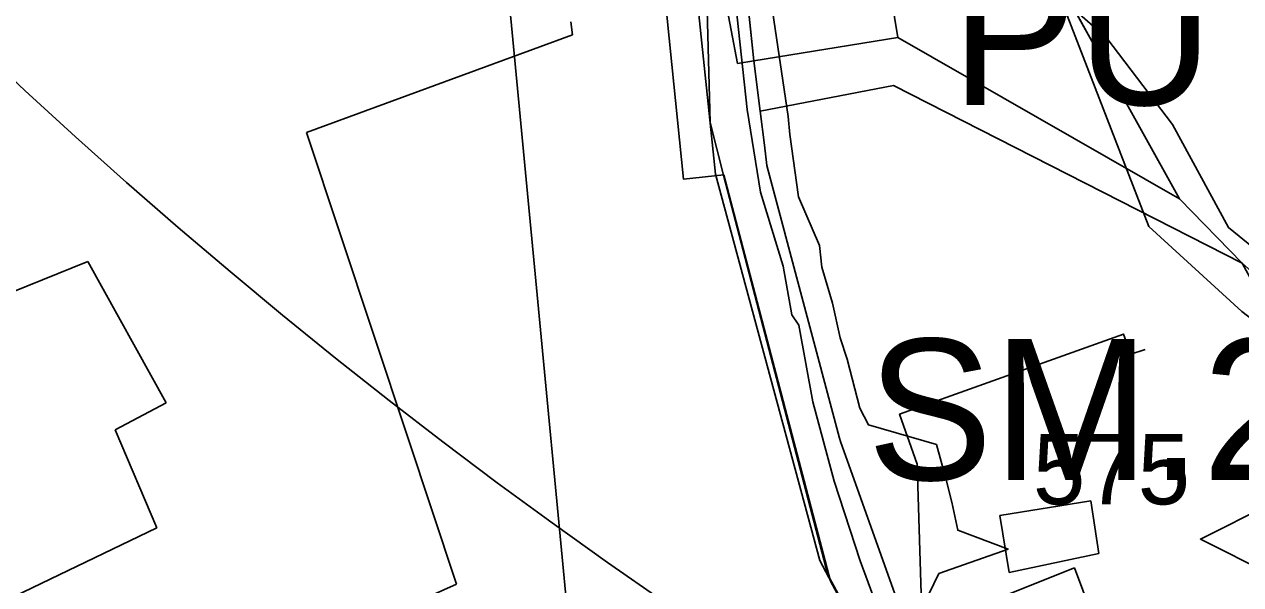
# Model space of a CAD drawing. Extents: x -690419 to -685080, y -987825 to -981190.
# Drawn here: x -687029.9 to -686943.6, y -985692.5 to -985652.8 of the extents above; entities that cross this region are included whole.
import ezdxf

# ---------------------------------------------------------------- set-up
doc = ezdxf.new("R2010")
doc.units = 0
for name, color, linetype in [('_DOPLNĚK BUDOVY', 7, 'Continuous'), ('Architektonicky cenná stavba', 7, 'Continuous'), ('BPEJ (S) - hranice', 7, 'Continuous'), ('BPEJ I-II ochrana', 7, 'Continuous'), ('Docházková izochrona BUS (S)', 7, 'Continuous'), ('Docházková izochrona VLAK (S)', 7, 'Continuous'), ('Kanalizace stoka bez rozlišení (S)', 7, 'Continuous'), ('Památková zóna městská (S)', 7, 'Continuous'), ('Plochy smíšené obytné městské SM (S)', 7, 'Continuous'), ('Plochy veřejná prostranství všeobecná PU (S)', 7, 'Continuous'), ('Plochy vodní a vodnich toku WT (S)', 7, 'Continuous'), ('Plochy zeleň sídelní ostatní ZS (S)', 7, 'Continuous'), ('Plynovod STL (S)', 7, 'Continuous'), ('Regulacni bloky_ID', 7, 'Continuous'), ('Regulační bloky STABILIZOVANÉ (S)', 7, 'Continuous'), ('Regulační bloky STABILIZOVANÉ (S) TIS', 7, 'Continuous'), ('Regulační kódy STABILIZOVANÉ (S)', 7, 'Continuous'), ('Spoje - komunikační vedení bez rozlišení provozovanál (S)', 7, 'Continuous'), ('Záplavové území aktivní zóna (S)', 7, 'Continuous'), ('Záplavové území Q100 (S)', 7, 'Continuous')]:
    doc.layers.add(name, color=color, linetype=linetype)

msp = doc.modelspace()

# ---------------------------------------------------------------- linework, layer by layer
at = {"layer": '_DOPLNĚK BUDOVY'}
for p, q in [((-686954.225, -985686.568), (-686960.675, -985687.628)), ((-686953.645, -985690.318), (-686954.225, -985686.568)), ((-686960.675, -985687.628), (-686960.005, -985691.658)), ((-686960.005, -985691.658), (-686953.645, -985690.318))]:
    msp.add_line(p, q, dxfattribs=at)
at = {"layer": 'Architektonicky cenná stavba'}
msp.add_lwpolyline([(-686938.945, -985681.793), (-686941.445, -985686.793), (-686946.445, -985689.293), (-686941.445, -985691.793), (-686938.945, -985696.793), (-686936.445, -985691.793), (-686931.445, -985689.293), (-686936.445, -985686.793)], close=True, dxfattribs=at)
at = {"layer": 'BPEJ (S) - hranice'}
for points in [[(-686948.62, -985871.04), (-686972.5, -985811.5), (-686987.5, -985735), (-686997.5, -985630), (-687011.5, -985550.5), (-687019, -985523.5), (-687038, -985492), (-687104.5, -985404), (-687115.5, -985379.5), (-687113, -985361.5), (-687082.5, -985298.5), (-687074.5, -985267), (-687072, -985226.5), (-687066.5, -985190.5), (-687069.12, -985173.89), (-687057, -985161), (-687033, -985131.5), (-687025.5, -985111.5), (-687024, -985089), (-687029, -985071)], [(-687115.5, -985379.5), (-687104.5, -985404), (-687038, -985492), (-687019, -985523.5), (-687011.5, -985550.5), (-686997.5, -985630), (-686987.5, -985735), (-686972.5, -985811.5), (-686948.62, -985871.04)]]:
    msp.add_lwpolyline(points, dxfattribs=at)
at = {"layer": 'BPEJ I-II ochrana'}
for p, q in [((-686967.91, -985653.71), (-686970.93, -985635.67)), ((-686982.41, -985638.92), (-686979.3, -985655.54)), ((-686991.01, -985653.52), (-686991.11, -985652.58)), ((-687009.87, -985660.45), (-686991.01, -985653.52)), ((-686978.12, -985655.35), (-686967.91, -985653.71)), ((-686979.3, -985655.54), (-686978.12, -985655.35)), ((-687002.7, -985682), (-687009.87, -985660.45)), ((-687034.2, -985673.15), (-687025.39, -985669.59)), ((-687025.39, -985669.59), (-687019.84, -985679.63)), ((-687019.84, -985679.63), (-687023.46, -985681.53)), ((-687023.46, -985681.53), (-687020.49, -985688.5)), ((-686999.22, -985692.48), (-687002.7, -985682)), ((-687020.49, -985688.5), (-687042.07, -985698.85)), ((-686955.38, -985691.34), (-686959.94, -985693.16)), ((-686952.31, -985699.54), (-686955.38, -985691.34)), ((-687014.87, -985699.47), (-686999.22, -985692.48))]:
    msp.add_line(p, q, dxfattribs=at)
at = {"layer": 'Docházková izochrona BUS (S)'}
msp.add_arc((-686757.693, -985364.182), 400, 205.7131, 25.07732, dxfattribs=at)
at = {"layer": 'Docházková izochrona VLAK (S)'}
msp.add_arc((-686398.38, -985456.116), 800, 77.865472, 344.113367, dxfattribs=at)
at = {"layer": 'Kanalizace stoka bez rozlišení (S)'}
msp.add_lwpolyline([(-686879.63, -985784.25), (-686898.717, -985791.777), (-686903.531, -985784.277), (-686906.859, -985779.091), (-686911.477, -985771.896), (-686927.173, -985747.439), (-686937.68, -985715.27), (-686936.007, -985707.761), (-686927.54, -985688.818), (-686937.86, -985677.472), (-686943.491, -985673.133), (-686950.095, -985667.099), (-686970.571, -985614.228)], dxfattribs=at)
at = {"layer": 'Památková zóna městská (S)'}
msp.add_lwpolyline([(-686998.768, -985859.073), (-686997.697, -985853.306), (-686998.603, -985845.15), (-686999.7, -985835.798), (-686987.108, -985835.774), (-686979.401, -985828.206), (-686977.462, -985829.352), (-686971.815, -985828.141), (-686955.418, -985818.705), (-686955.086, -985816.272), (-686953.259, -985802.871), (-686951.269, -985788.278), (-686950.7, -985786.288), (-686953.164, -985768.332), (-686963.019, -985739.525), (-686961.693, -985712.385), (-686972.874, -985691.823), (-686980.283, -985663.463), (-686981.231, -985659.727), (-686981.507, -985649.076)], dxfattribs=at)
at = {"layer": 'Plochy smíšené obytné městské SM (S)'}
msp.add_lwpolyline([(-686984.34, -985651.89), (-686983.96, -985655.62), (-686983.56, -985659.56), (-686983.13, -985663.74), (-686980.27, -985663.45), (-686972.69, -985692.28), (-686961.71, -985712.45), (-686958.35, -985723.3), (-686956.29, -985735.76), (-686954.01, -985745.94), (-686948.54, -985766.72)], dxfattribs=at)
msp.add_lwpolyline([(-686943.49, -985669.72), (-686935.93, -985683.56), (-686935.34, -985684.28), (-686932.03, -985690.71), (-686937, -985701.28), (-686937.23, -985701.62), (-686939.83, -985705.41), (-686939.64, -985709.92), (-686941.01, -985713.43), (-686943.39, -985715.17), (-686954.07, -985718.56), (-686955.6, -985719.04), (-686967.29, -985695.5), (-686971.98, -985682.37), (-686972.05, -985682.12), (-686977.2, -985662.79), (-686977.38, -985661.33), (-686977.68, -985658.93), (-686968.22, -985657.11)], close=True, dxfattribs=at)
at = {"layer": 'Plochy veřejná prostranství všeobecná PU (S)'}
for p, q in [((-686979.93, -985638.22), (-686978.12, -985655.35)), ((-686983.96, -985655.62), (-686984.34, -985651.89)), ((-686983.56, -985659.56), (-686983.96, -985655.62)), ((-686978.12, -985655.35), (-686977.68, -985658.93)), ((-686983.13, -985663.74), (-686983.56, -985659.56)), ((-686977.68, -985658.93), (-686977.38, -985661.33)), ((-686977.38, -985661.33), (-686977.2, -985662.79)), ((-686977.2, -985662.79), (-686972.05, -985682.12)), ((-686980.27, -985663.45), (-686983.13, -985663.74)), ((-686972.69, -985692.28), (-686980.27, -985663.45)), ((-686972.05, -985682.12), (-686971.98, -985682.37)), ((-686971.98, -985682.37), (-686967.29, -985695.5)), ((-686961.71, -985712.45), (-686972.69, -985692.28))]:
    msp.add_line(p, q, dxfattribs=at)
msp.add_lwpolyline([(-686977.68, -985658.93), (-686978.12, -985655.35), (-686967.91, -985653.71), (-686947.93, -985665.15), (-686943.49, -985669.72), (-686968.22, -985657.11)], close=True, dxfattribs=at)
at = {"layer": 'Plochy vodní a vodnich toku WT (S)'}
msp.add_lwpolyline([(-686943.49, -985669.72), (-686947.93, -985665.15), (-686960.65, -985642.24), (-686966.85, -985630.65), (-686977.75, -985597.22), (-686966.89, -985593.91), (-686961.37, -985614.3), (-686955.63, -985628.43), (-686941.62, -985653.92), (-686920.04, -985676.05), (-686926.97, -985684.42)], close=True, dxfattribs=at)
at = {"layer": 'Plochy zeleň sídelní ostatní ZS (S)'}
msp.add_lwpolyline([(-686978.12, -985655.35), (-686979.93, -985638.22), (-686985.42, -985599.47), (-686979.73, -985597.91), (-686977.75, -985597.22), (-686966.85, -985630.65), (-686960.65, -985642.24), (-686947.93, -985665.15), (-686967.91, -985653.71)], close=True, dxfattribs=at)
at = {"layer": 'Plynovod STL (S)'}
for points in [[(-686986.01, -985607.4), (-686986, -985608.11), (-686985.44, -985610.96), (-686985, -985612.98), (-686984.33, -985616.84), (-686982.76, -985625.72), (-686981.39, -985633.26), (-686980.47, -985640.36), (-686979.98, -985646.63), (-686979.32, -985652.26), (-686978.6, -985658.81), (-686977.65, -985664.68), (-686976.05, -985669.92), (-686975.43, -985673.379)], [(-686955.076, -985722.223), (-686956.21, -985719.12), (-686958.54, -985712.65), (-686960.56, -985706.7), (-686961.49, -985704.66), (-686962.19, -985703.65), (-686967.26, -985697.74), (-686968.89, -985695.45), (-686970.58, -985690.83), (-686972.44, -985685.18), (-686973.94, -985679.55), (-686974.95, -985674.12), (-686975.43, -985673.379)]]:
    msp.add_lwpolyline(points, dxfattribs=at)
at = {"layer": 'Regulační bloky STABILIZOVANÉ (S)'}
for p, q in [((-686979.93, -985638.22), (-686978.12, -985655.35)), ((-686983.96, -985655.62), (-686984.34, -985651.89)), ((-686983.56, -985659.56), (-686983.96, -985655.62)), ((-686978.12, -985655.35), (-686977.68, -985658.93)), ((-686983.13, -985663.74), (-686983.56, -985659.56)), ((-686977.68, -985658.93), (-686977.38, -985661.33)), ((-686977.38, -985661.33), (-686977.2, -985662.79)), ((-686977.2, -985662.79), (-686972.05, -985682.12)), ((-686980.27, -985663.45), (-686983.13, -985663.74)), ((-686972.69, -985692.28), (-686980.27, -985663.45)), ((-686972.05, -985682.12), (-686971.98, -985682.37)), ((-686971.98, -985682.37), (-686967.29, -985695.5)), ((-686961.71, -985712.45), (-686972.69, -985692.28))]:
    msp.add_line(p, q, dxfattribs=at)
for points in [[(-686943.49, -985669.72), (-686947.93, -985665.15), (-686960.65, -985642.24), (-686966.85, -985630.65), (-686977.75, -985597.22), (-686966.89, -985593.91), (-686961.37, -985614.3), (-686955.63, -985628.43), (-686941.62, -985653.92), (-686920.04, -985676.05), (-686926.97, -985684.42)], [(-686978.12, -985655.35), (-686979.93, -985638.22), (-686985.42, -985599.47), (-686979.73, -985597.91), (-686977.75, -985597.22), (-686966.85, -985630.65), (-686960.65, -985642.24), (-686947.93, -985665.15), (-686967.91, -985653.71)], [(-686977.68, -985658.93), (-686978.12, -985655.35), (-686967.91, -985653.71), (-686947.93, -985665.15), (-686943.49, -985669.72), (-686968.22, -985657.11)], [(-686943.49, -985669.72), (-686935.93, -985683.56), (-686935.34, -985684.28), (-686932.03, -985690.71), (-686937, -985701.28), (-686937.23, -985701.62), (-686939.83, -985705.41), (-686939.64, -985709.92), (-686941.01, -985713.43), (-686943.39, -985715.17), (-686954.07, -985718.56), (-686955.6, -985719.04), (-686967.29, -985695.5), (-686971.98, -985682.37), (-686972.05, -985682.12), (-686977.2, -985662.79), (-686977.38, -985661.33), (-686977.68, -985658.93), (-686968.22, -985657.11)]]:
    msp.add_lwpolyline(points, close=True, dxfattribs=at)
msp.add_lwpolyline([(-686984.34, -985651.89), (-686983.96, -985655.62), (-686983.56, -985659.56), (-686983.13, -985663.74), (-686980.27, -985663.45), (-686972.69, -985692.28), (-686961.71, -985712.45), (-686958.35, -985723.3), (-686956.29, -985735.76), (-686954.01, -985745.94), (-686948.54, -985766.72)], dxfattribs=at)
at = {"layer": 'Regulační bloky STABILIZOVANÉ (S) TIS'}
for p, q in [((-686960.65, -985642.24), (-686947.93, -985665.15)), ((-686947.93, -985665.15), (-686943.49, -985669.72))]:
    msp.add_line(p, q, dxfattribs=at)
at = {"layer": 'Spoje - komunikační vedení bez rozlišení provozovanál (S)'}
for points in [[(-686985.66, -985615.59), (-686985.53, -985616.42), (-686984.44, -985628.91), (-686980.85, -985663.39), (-686973.45, -985690.8), (-686969.23, -985698.75), (-686968.86, -985700.91), (-686964.73, -985707.05)], [(-686965.8, -985707.74), (-686966.532, -985683.969), (-686967.79, -985680.43), (-686951.89, -985674.74), (-686951.38, -985676.16), (-686950.362, -985675.847)]]:
    msp.add_lwpolyline(points, dxfattribs=at)
at = {"layer": 'Záplavové území aktivní zóna (S)'}
msp.add_lwpolyline([(-686957.766, -985649.596), (-686953.09, -985653.737), (-686948.414, -985659.883), (-686944.437, -985667.186), (-686942.674, -985668.629)], dxfattribs=at)
at = {"layer": 'Záplavové území Q100 (S)'}
msp.add_lwpolyline([(-686976.8, -985651.8), (-686975.688, -985659.312), (-686975.58, -985660.58), (-686974.97, -985665), (-686973.462, -985668.463), (-686973.307, -985670), (-686972.544, -985672.544), (-686972.006, -985675), (-686971.513, -985676.513), (-686970.614, -985680), (-686970, -985681.187), (-686965.173, -985682.587), (-686964.509, -985685), (-686964.086, -985686.673), (-686963.658, -985688.658), (-686960.087, -985690), (-686965, -985691.743), (-686966.076, -985693.923)], dxfattribs=at)

# ---------------------------------------------------------------- texts
at = {"layer": 'Regulacni bloky_ID'}
msp.add_text('575', height=5, dxfattribs=at).set_placement((-686958.331, -985686.825))
at = {"layer": 'Regulační kódy STABILIZOVANÉ (S)'}
for s, p in [('PU', (-686964.118, -985658.479)), ('SM.2.30.40', (-686970.094, -985685.09))]:
    msp.add_text(s, height=10, dxfattribs=at).set_placement(p)

doc.saveas('drawing.dxf')
